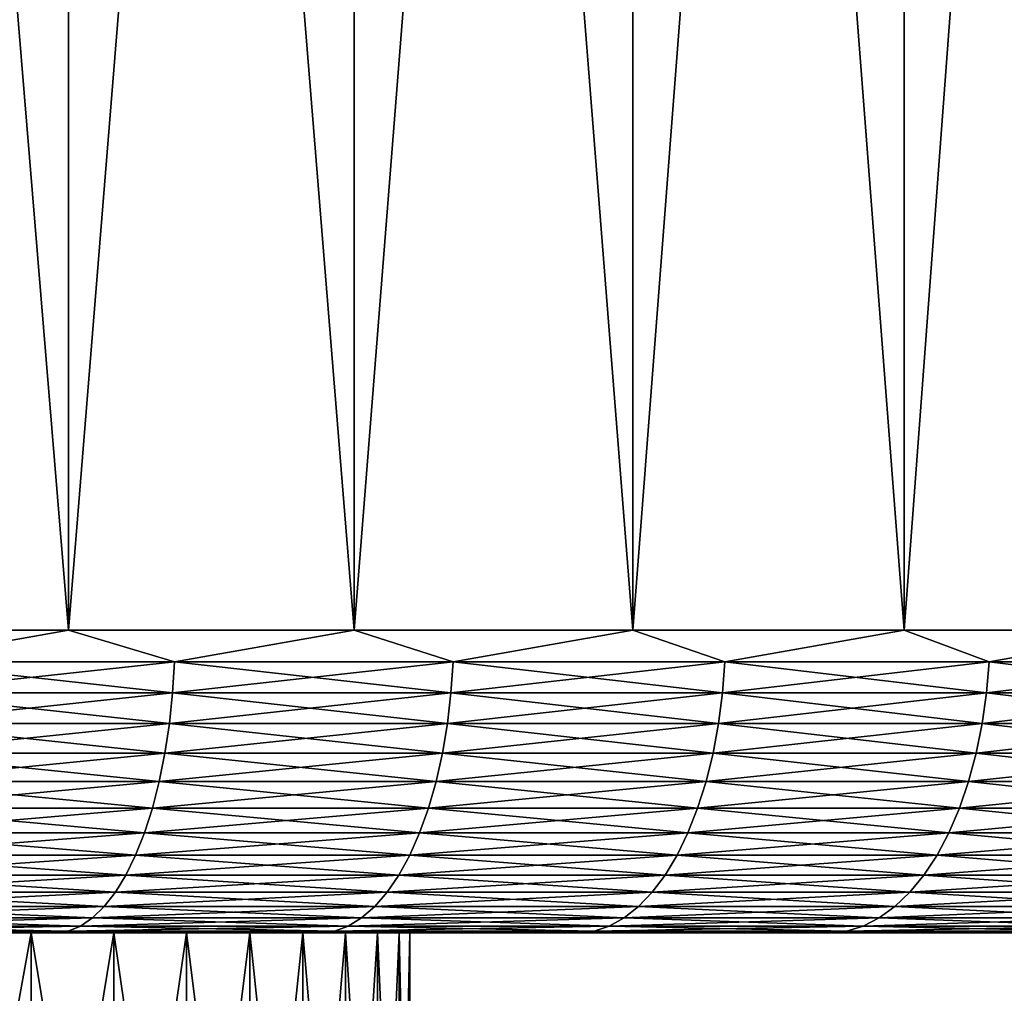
# Model space of a CAD drawing. Header units: metres. Extents: x -105 to 105, y -72 to 59.
# Tile 405 of 414: x 86.06 to 90.94, y 39.65 to 44.47. Entities that reach past the tile are written whole.
import ezdxf

# ---------------------------------------------------------------- set-up
doc = ezdxf.new("R2010")
doc.units = ezdxf.units.M
doc.layers.add('solid_509431_AD150_SW0001', color=7, linetype='CONTINUOUS')

msp = doc.modelspace()

# ---------------------------------------------------------------- linework, layer by layer
at = {"layer": 'solid_509431_AD150_SW0001'}
for points in [[(84.856262, 41.450001, 28.334681), (86.301826, 41.450001, 27.789722), (84.856407, 58.950001, 28.334629)], [(84.856277, 41.450001, -28.334675), (84.856407, 58.950001, -28.334629), (86.301613, 58.950001, -27.789806)], [(84.856277, 41.450001, -28.334675), (86.301613, 58.950001, -27.789806), (86.301842, 41.450001, -27.789717)], [(86.301826, 41.450001, 27.789722), (86.301613, 58.950001, 27.789806), (84.856407, 58.950001, 28.334629)], [(86.301842, 41.450001, -27.789717), (86.301613, 58.950001, -27.789806), (87.717705, 58.950001, -27.17094)], [(87.717422, 41.450001, 27.171072), (87.717712, 58.950001, 27.170937), (86.301613, 58.950001, 27.789806)], [(86.301826, 41.450001, 27.789722), (87.717422, 41.450001, 27.171072), (86.301613, 58.950001, 27.789806)], [(86.301842, 41.450001, -27.789717), (87.717705, 58.950001, -27.17094), (87.717438, 41.450001, -27.171066)], [(87.717422, 41.450001, 27.171072), (89.099297, 41.450001, 26.480368), (87.717712, 58.950001, 27.170937)], [(87.717438, 41.450001, -27.171066), (87.717705, 58.950001, -27.17094), (89.099197, 58.950001, -26.480421)], [(87.717438, 41.450001, -27.171066), (89.099197, 58.950001, -26.480421), (89.099304, 41.450001, -26.480362)], [(89.099297, 41.450001, 26.480368), (89.099213, 58.950001, 26.480413), (87.717712, 58.950001, 27.170937)], [(89.099304, 41.450001, -26.480362), (89.099197, 58.950001, -26.480421), (90.443748, 58.950001, -25.719458)], [(90.443779, 41.450001, 25.719444), (90.443764, 58.950001, 25.71945), (89.099213, 58.950001, 26.480413)], [(89.099297, 41.450001, 26.480368), (90.443779, 41.450001, 25.719444), (89.099213, 58.950001, 26.480413)], [(89.099304, 41.450001, -26.480362), (90.443748, 58.950001, -25.719458), (90.443787, 41.450001, -25.719437)], [(90.443787, 41.450001, -25.719437), (90.443748, 58.950001, -25.719458), (91.74749, 58.950001, -24.890194)], [(91.747307, 41.450001, 24.890316), (91.747505, 58.950001, 24.890181), (90.443764, 58.950001, 25.71945)], [(90.443779, 41.450001, 25.719444), (91.747307, 41.450001, 24.890316), (90.443764, 58.950001, 25.71945)], [(90.443787, 41.450001, -25.719437), (91.74749, 58.950001, -24.890194), (91.747314, 41.450001, -24.890308)], [(85.416306, 41.293209, 28.124859), (86.301826, 41.450001, 27.789722), (84.856262, 41.450001, 28.334681)], [(85.416306, 41.293209, -28.124859), (84.856277, 41.450001, -28.334675), (86.301842, 41.450001, -27.789717)], [(86.827438, 41.293209, -27.561184), (85.416306, 41.293209, -28.124859), (86.301842, 41.450001, -27.789717)], [(85.416306, 41.293209, 28.124859), (86.827438, 41.293209, 27.561184), (86.301826, 41.450001, 27.789722)], [(86.827438, 41.293209, 27.561184), (87.717422, 41.450001, 27.171072), (86.301826, 41.450001, 27.789722)], [(86.827438, 41.293209, -27.561184), (86.301842, 41.450001, -27.789717), (87.717438, 41.450001, -27.171066)], [(88.208206, 41.293209, -26.92676), (86.827438, 41.293209, -27.561184), (87.717438, 41.450001, -27.171066)], [(86.827438, 41.293209, 27.561184), (88.208206, 41.293209, 26.92676), (87.717422, 41.450001, 27.171072)], [(88.208206, 41.293209, 26.92676), (89.099297, 41.450001, 26.480368), (87.717422, 41.450001, 27.171072)], [(88.208206, 41.293209, -26.92676), (87.717438, 41.450001, -27.171066), (89.099304, 41.450001, -26.480362)], [(89.555069, 41.293209, -26.223213), (88.208206, 41.293209, -26.92676), (89.099304, 41.450001, -26.480362)], [(88.208206, 41.293209, 26.92676), (89.555069, 41.293209, 26.223213), (89.099297, 41.450001, 26.480368)], [(89.555069, 41.293209, 26.223213), (90.443779, 41.450001, 25.719444), (89.099297, 41.450001, 26.480368)], [(89.555069, 41.293209, -26.223213), (89.099304, 41.450001, -26.480362), (90.443787, 41.450001, -25.719437)], [(90.864571, 41.293209, -25.452354), (89.555069, 41.293209, -26.223213), (90.443787, 41.450001, -25.719437)], [(89.555069, 41.293209, 26.223213), (90.864571, 41.293209, 25.452354), (90.443779, 41.450001, 25.719444)], [(90.864571, 41.293209, 25.452354), (91.747307, 41.450001, 24.890316), (90.443779, 41.450001, 25.719444)], [(90.864571, 41.293209, -25.452354), (90.443787, 41.450001, -25.719437), (91.747314, 41.450001, -24.890308)], [(92.133354, 41.293209, -24.616159), (90.864571, 41.293209, -25.452354), (91.747314, 41.450001, -24.890308)], [(90.864571, 41.293209, 25.452354), (92.133354, 41.293209, 24.616159), (91.747307, 41.450001, 24.890316)], [(85.407761, 41.137978, -28.101795), (85.416306, 41.293209, -28.124859), (86.827438, 41.293209, -27.561184)], [(85.407761, 41.137978, -28.101795), (86.827438, 41.293209, -27.561184), (86.817734, 41.137978, -27.538582)], [(86.817734, 41.137978, 27.538582), (85.416306, 41.293209, 28.124859), (85.407761, 41.137978, 28.101795)], [(86.817734, 41.137978, 27.538582), (86.827438, 41.293209, 27.561184), (85.416306, 41.293209, 28.124859)], [(86.817734, 41.137978, -27.538582), (86.827438, 41.293209, -27.561184), (88.208206, 41.293209, -26.92676)], [(86.817734, 41.137978, -27.538582), (88.208206, 41.293209, -26.92676), (88.197372, 41.137978, -26.904678)], [(88.197372, 41.137978, 26.904678), (86.827438, 41.293209, 27.561184), (86.817734, 41.137978, 27.538582)], [(88.197372, 41.137978, 26.904678), (88.208206, 41.293209, 26.92676), (86.827438, 41.293209, 27.561184)], [(88.197372, 41.137978, -26.904678), (88.208206, 41.293209, -26.92676), (89.555069, 41.293209, -26.223213)], [(88.197372, 41.137978, -26.904678), (89.555069, 41.293209, -26.223213), (89.543137, 41.137978, -26.20171)], [(89.543137, 41.137978, 26.20171), (88.208206, 41.293209, 26.92676), (88.197372, 41.137978, 26.904678)], [(89.543137, 41.137978, 26.20171), (89.555069, 41.293209, 26.223213), (88.208206, 41.293209, 26.92676)], [(89.543137, 41.137978, -26.20171), (89.555069, 41.293209, -26.223213), (90.864571, 41.293209, -25.452354)], [(89.543137, 41.137978, -26.20171), (90.864571, 41.293209, -25.452354), (90.851563, 41.137978, -25.431482)], [(90.851563, 41.137978, 25.431482), (89.555069, 41.293209, 26.223213), (89.543137, 41.137978, 26.20171)], [(90.851563, 41.137978, 25.431482), (90.864571, 41.293209, 25.452354), (89.555069, 41.293209, 26.223213)], [(90.851563, 41.137978, -25.431482), (90.864571, 41.293209, -25.452354), (92.133354, 41.293209, -24.616159)], [(90.851563, 41.137978, -25.431482), (92.133354, 41.293209, -24.616159), (92.119301, 41.137978, -24.595972)], [(92.119301, 41.137978, 24.595972), (90.864571, 41.293209, 25.452354), (90.851563, 41.137978, 25.431482)], [(92.119301, 41.137978, 24.595972), (92.133354, 41.293209, 24.616159), (90.864571, 41.293209, 25.452354)], [(86.817734, 41.137978, -27.538582), (86.801689, 40.986176, -27.501179), (85.393623, 40.986176, -28.063627)], [(85.407761, 41.137978, -28.101795), (86.817734, 41.137978, -27.538582), (85.393623, 40.986176, -28.063627)], [(85.407761, 41.137978, 28.101795), (85.393623, 40.986176, 28.063627), (86.801689, 40.986176, 27.501179)], [(86.817734, 41.137978, 27.538582), (85.407761, 41.137978, 28.101795), (86.801689, 40.986176, 27.501179)], [(88.197372, 41.137978, -26.904678), (88.179451, 40.986176, -26.868137), (86.801689, 40.986176, -27.501179)], [(86.817734, 41.137978, -27.538582), (88.197372, 41.137978, -26.904678), (86.801689, 40.986176, -27.501179)], [(86.817734, 41.137978, 27.538582), (86.801689, 40.986176, 27.501179), (88.179451, 40.986176, 26.868137)], [(88.197372, 41.137978, 26.904678), (86.817734, 41.137978, 27.538582), (88.179451, 40.986176, 26.868137)], [(89.543137, 41.137978, -26.20171), (89.523384, 40.986176, -26.166122), (88.179451, 40.986176, -26.868137)], [(88.197372, 41.137978, -26.904678), (89.543137, 41.137978, -26.20171), (88.179451, 40.986176, -26.868137)], [(88.197372, 41.137978, 26.904678), (88.179451, 40.986176, 26.868137), (89.523384, 40.986176, 26.166122)], [(89.543137, 41.137978, 26.20171), (88.197372, 41.137978, 26.904678), (89.523384, 40.986176, 26.166122)], [(90.851563, 41.137978, -25.431482), (90.830032, 40.986176, -25.396942), (89.523384, 40.986176, -26.166122)], [(89.543137, 41.137978, -26.20171), (90.851563, 41.137978, -25.431482), (89.523384, 40.986176, -26.166122)], [(89.543137, 41.137978, 26.20171), (89.523384, 40.986176, 26.166122), (90.830032, 40.986176, 25.396942)], [(90.851563, 41.137978, 25.431482), (89.543137, 41.137978, 26.20171), (90.830032, 40.986176, 25.396942)], [(92.119301, 41.137978, -24.595972), (92.096054, 40.986176, -24.562567), (90.830032, 40.986176, -25.396942)], [(90.851563, 41.137978, -25.431482), (92.119301, 41.137978, -24.595972), (90.830032, 40.986176, -25.396942)], [(90.851563, 41.137978, 25.431482), (90.830032, 40.986176, 25.396942), (92.096054, 40.986176, 24.562567)], [(92.119301, 41.137978, 24.595972), (90.851563, 41.137978, 25.431482), (92.096054, 40.986176, 24.562567)], [(86.801689, 40.986176, -27.501179), (86.779457, 40.839466, -27.449387), (85.374054, 40.839466, -28.010775)], [(85.393623, 40.986176, -28.063627), (86.801689, 40.986176, -27.501179), (85.374054, 40.839466, -28.010775)], [(85.393623, 40.986176, 28.063627), (85.374054, 40.839466, 28.010775), (86.779457, 40.839466, 27.449387)], [(86.801689, 40.986176, 27.501179), (85.393623, 40.986176, 28.063627), (86.779457, 40.839466, 27.449387)], [(88.179451, 40.986176, -26.868137), (88.154633, 40.839466, -26.817535), (86.779457, 40.839466, -27.449387)], [(86.801689, 40.986176, -27.501179), (88.179451, 40.986176, -26.868137), (86.779457, 40.839466, -27.449387)], [(86.801689, 40.986176, 27.501179), (86.779457, 40.839466, 27.449387), (88.154633, 40.839466, 26.817535)], [(88.179451, 40.986176, 26.868137), (86.801689, 40.986176, 27.501179), (88.154633, 40.839466, 26.817535)], [(89.523384, 40.986176, -26.166122), (89.496033, 40.839466, -26.116844), (88.154633, 40.839466, -26.817535)], [(88.179451, 40.986176, -26.868137), (89.523384, 40.986176, -26.166122), (88.154633, 40.839466, -26.817535)], [(88.179451, 40.986176, 26.868137), (88.154633, 40.839466, 26.817535), (89.496033, 40.839466, 26.116844)], [(89.523384, 40.986176, 26.166122), (88.179451, 40.986176, 26.868137), (89.496033, 40.839466, 26.116844)], [(90.830032, 40.986176, -25.396942), (90.800224, 40.839466, -25.349112), (89.496033, 40.839466, -26.116844)], [(89.523384, 40.986176, -26.166122), (90.830032, 40.986176, -25.396942), (89.496033, 40.839466, -26.116844)], [(89.523384, 40.986176, 26.166122), (89.496033, 40.839466, 26.116844), (90.800224, 40.839466, 25.349112)], [(90.830032, 40.986176, 25.396942), (89.523384, 40.986176, 26.166122), (90.800224, 40.839466, 25.349112)], [(92.096054, 40.986176, -24.562567), (92.06385, 40.839466, -24.516308), (90.800224, 40.839466, -25.349112)], [(90.830032, 40.986176, -25.396942), (92.096054, 40.986176, -24.562567), (90.800224, 40.839466, -25.349112)], [(90.830032, 40.986176, 25.396942), (90.800224, 40.839466, 25.349112), (92.06385, 40.839466, 24.516308)], [(92.096054, 40.986176, 24.562567), (90.830032, 40.986176, 25.396942), (92.06385, 40.839466, 24.516308)], [(86.779457, 40.839466, -27.449387), (86.751305, 40.699455, -27.38377), (85.349251, 40.699455, -27.943817)], [(85.374054, 40.839466, -28.010775), (86.779457, 40.839466, -27.449387), (85.349251, 40.699455, -27.943817)], [(85.374054, 40.839466, 28.010775), (85.349251, 40.699455, 27.943817), (86.751305, 40.699455, 27.38377)], [(86.779457, 40.839466, 27.449387), (85.374054, 40.839466, 28.010775), (86.751305, 40.699455, 27.38377)], [(88.154633, 40.839466, -26.817535), (88.123184, 40.699455, -26.753429), (86.751305, 40.699455, -27.38377)], [(86.779457, 40.839466, -27.449387), (88.154633, 40.839466, -26.817535), (86.751305, 40.699455, -27.38377)], [(86.779457, 40.839466, 27.449387), (86.751305, 40.699455, 27.38377), (88.123184, 40.699455, 26.753429)], [(88.154633, 40.839466, 26.817535), (86.779457, 40.839466, 27.449387), (88.123184, 40.699455, 26.753429)], [(89.496033, 40.839466, -26.116844), (89.46138, 40.699455, -26.054413), (88.123184, 40.699455, -26.753429)], [(88.154633, 40.839466, -26.817535), (89.496033, 40.839466, -26.116844), (88.123184, 40.699455, -26.753429)], [(88.154633, 40.839466, 26.817535), (88.123184, 40.699455, 26.753429), (89.46138, 40.699455, 26.054413)], [(89.496033, 40.839466, 26.116844), (88.154633, 40.839466, 26.817535), (89.46138, 40.699455, 26.054413)], [(90.800224, 40.839466, -25.349112), (90.762451, 40.699455, -25.288515), (89.46138, 40.699455, -26.054413)], [(89.496033, 40.839466, -26.116844), (90.800224, 40.839466, -25.349112), (89.46138, 40.699455, -26.054413)], [(89.496033, 40.839466, 26.116844), (89.46138, 40.699455, 26.054413), (90.762451, 40.699455, 25.288515)], [(90.800224, 40.839466, 25.349112), (89.496033, 40.839466, 26.116844), (90.762451, 40.699455, 25.288515)], [(92.06385, 40.839466, -24.516308), (92.023064, 40.699455, -24.457703), (90.762451, 40.699455, -25.288515)], [(90.800224, 40.839466, -25.349112), (92.06385, 40.839466, -24.516308), (90.762451, 40.699455, -25.288515)], [(90.800224, 40.839466, 25.349112), (90.762451, 40.699455, 25.288515), (92.023064, 40.699455, 24.457703)], [(92.06385, 40.839466, 24.516308), (90.800224, 40.839466, 25.349112), (92.023064, 40.699455, 24.457703)], [(86.751305, 40.699455, -27.38377), (86.717522, 40.567688, -27.305052), (85.319504, 40.567688, -27.863489)], [(85.349251, 40.699455, -27.943817), (86.751305, 40.699455, -27.38377), (85.319504, 40.567688, -27.863489)], [(85.349251, 40.699455, 27.943817), (85.319504, 40.567688, 27.863489), (86.717522, 40.567688, 27.305052)], [(86.751305, 40.699455, 27.38377), (85.349251, 40.699455, 27.943817), (86.717522, 40.567688, 27.305052)], [(88.123184, 40.699455, -26.753429), (88.085457, 40.567688, -26.676523), (86.717522, 40.567688, -27.305052)], [(86.751305, 40.699455, -27.38377), (88.123184, 40.699455, -26.753429), (86.717522, 40.567688, -27.305052)], [(86.751305, 40.699455, 27.38377), (86.717522, 40.567688, 27.305052), (88.085457, 40.567688, 26.676523)], [(88.123184, 40.699455, 26.753429), (86.751305, 40.699455, 27.38377), (88.085457, 40.567688, 26.676523)], [(89.46138, 40.699455, -26.054413), (89.419807, 40.567688, -25.979517), (88.085457, 40.567688, -26.676523)], [(88.123184, 40.699455, -26.753429), (89.46138, 40.699455, -26.054413), (88.085457, 40.567688, -26.676523)], [(88.123184, 40.699455, 26.753429), (88.085457, 40.567688, 26.676523), (89.419807, 40.567688, 25.979517)], [(89.46138, 40.699455, 26.054413), (88.123184, 40.699455, 26.753429), (89.419807, 40.567688, 25.979517)], [(90.762451, 40.699455, -25.288515), (90.71714, 40.567688, -25.21582), (89.419807, 40.567688, -25.979517)], [(89.46138, 40.699455, -26.054413), (90.762451, 40.699455, -25.288515), (89.419807, 40.567688, -25.979517)], [(89.46138, 40.699455, 26.054413), (89.419807, 40.567688, 25.979517), (90.71714, 40.567688, 25.21582)], [(90.762451, 40.699455, 25.288515), (89.46138, 40.699455, 26.054413), (90.71714, 40.567688, 25.21582)], [(92.023064, 40.699455, -24.457703), (91.974129, 40.567688, -24.387396), (90.71714, 40.567688, -25.21582)], [(90.762451, 40.699455, -25.288515), (92.023064, 40.699455, -24.457703), (90.71714, 40.567688, -25.21582)], [(90.762451, 40.699455, 25.288515), (90.71714, 40.567688, 25.21582), (91.974129, 40.567688, 24.387396)], [(92.023064, 40.699455, 24.457703), (90.762451, 40.699455, 25.288515), (91.974129, 40.567688, 24.387396)], [(86.717522, 40.567688, -27.305052), (86.67849, 40.445602, -27.214096), (85.285126, 40.445602, -27.770672)], [(85.319504, 40.567688, -27.863489), (86.717522, 40.567688, -27.305052), (85.285126, 40.445602, -27.770672)], [(85.319504, 40.567688, 27.863489), (85.285126, 40.445602, 27.770672), (86.67849, 40.445602, 27.214096)], [(86.717522, 40.567688, 27.305052), (85.319504, 40.567688, 27.863489), (86.67849, 40.445602, 27.214096)], [(88.085457, 40.567688, -26.676523), (88.04187, 40.445602, -26.587662), (86.67849, 40.445602, -27.214096)], [(86.717522, 40.567688, -27.305052), (88.085457, 40.567688, -26.676523), (86.67849, 40.445602, -27.214096)], [(86.717522, 40.567688, 27.305052), (86.67849, 40.445602, 27.214096), (88.04187, 40.445602, 26.587662)], [(88.085457, 40.567688, 26.676523), (86.717522, 40.567688, 27.305052), (88.04187, 40.445602, 26.587662)], [(89.419807, 40.567688, -25.979517), (89.371773, 40.445602, -25.892977), (88.04187, 40.445602, -26.587662)], [(88.085457, 40.567688, -26.676523), (89.419807, 40.567688, -25.979517), (88.04187, 40.445602, -26.587662)], [(88.085457, 40.567688, 26.676523), (88.04187, 40.445602, 26.587662), (89.371773, 40.445602, 25.892977)], [(89.419807, 40.567688, 25.979517), (88.085457, 40.567688, 26.676523), (89.371773, 40.445602, 25.892977)], [(90.71714, 40.567688, -25.21582), (90.664787, 40.445602, -25.131824), (89.371773, 40.445602, -25.892977)], [(89.419807, 40.567688, -25.979517), (90.71714, 40.567688, -25.21582), (89.371773, 40.445602, -25.892977)], [(89.419807, 40.567688, 25.979517), (89.371773, 40.445602, 25.892977), (90.664787, 40.445602, 25.131824)], [(90.71714, 40.567688, 25.21582), (89.419807, 40.567688, 25.979517), (90.664787, 40.445602, 25.131824)], [(91.974129, 40.567688, -24.387396), (91.917587, 40.445602, -24.30616), (90.664787, 40.445602, -25.131824)], [(90.71714, 40.567688, -25.21582), (91.974129, 40.567688, -24.387396), (90.664787, 40.445602, -25.131824)], [(90.71714, 40.567688, 25.21582), (90.664787, 40.445602, 25.131824), (91.917587, 40.445602, 24.30616)], [(91.974129, 40.567688, 24.387396), (90.71714, 40.567688, 25.21582), (91.917587, 40.445602, 24.30616)], [(86.67849, 40.445602, -27.214096), (86.634636, 40.334549, -27.1119), (85.246506, 40.334549, -27.666388)], [(85.285126, 40.445602, -27.770672), (86.67849, 40.445602, -27.214096), (85.246506, 40.334549, -27.666388)], [(85.285126, 40.445602, 27.770672), (85.246506, 40.334549, 27.666388), (86.634636, 40.334549, 27.1119)], [(86.67849, 40.445602, 27.214096), (85.285126, 40.445602, 27.770672), (86.634636, 40.334549, 27.1119)], [(88.04187, 40.445602, -26.587662), (87.992897, 40.334549, -26.487818), (86.634636, 40.334549, -27.1119)], [(86.67849, 40.445602, -27.214096), (88.04187, 40.445602, -26.587662), (86.634636, 40.334549, -27.1119)], [(86.67849, 40.445602, 27.214096), (86.634636, 40.334549, 27.1119), (87.992897, 40.334549, 26.487818)], [(88.04187, 40.445602, 26.587662), (86.67849, 40.445602, 27.214096), (87.992897, 40.334549, 26.487818)], [(89.371773, 40.445602, -25.892977), (89.317802, 40.334549, -25.795742), (87.992897, 40.334549, -26.487818)], [(88.04187, 40.445602, -26.587662), (89.371773, 40.445602, -25.892977), (87.992897, 40.334549, -26.487818)], [(88.04187, 40.445602, 26.587662), (87.992897, 40.334549, 26.487818), (89.317802, 40.334549, 25.795742)], [(89.371773, 40.445602, 25.892977), (88.04187, 40.445602, 26.587662), (89.317802, 40.334549, 25.795742)], [(90.664787, 40.445602, -25.131824), (90.605965, 40.334549, -25.037449), (89.317802, 40.334549, -25.795742)], [(89.371773, 40.445602, -25.892977), (90.664787, 40.445602, -25.131824), (89.317802, 40.334549, -25.795742)], [(89.371773, 40.445602, 25.892977), (89.317802, 40.334549, 25.795742), (90.605965, 40.334549, 25.037449)], [(90.664787, 40.445602, 25.131824), (89.371773, 40.445602, 25.892977), (90.605965, 40.334549, 25.037449)], [(91.917587, 40.445602, -24.30616), (91.854057, 40.334549, -24.214884), (90.605965, 40.334549, -25.037449)], [(90.664787, 40.445602, -25.131824), (91.917587, 40.445602, -24.30616), (90.605965, 40.334549, -25.037449)], [(90.664787, 40.445602, 25.131824), (90.605965, 40.334549, 25.037449), (91.854057, 40.334549, 24.214884)], [(91.917587, 40.445602, 24.30616), (90.664787, 40.445602, 25.131824), (91.854057, 40.334549, 24.214884)], [(86.634636, 40.334549, -27.1119), (86.586433, 40.235737, -26.999588), (85.204056, 40.235737, -27.551777)], [(85.246506, 40.334549, -27.666388), (86.634636, 40.334549, -27.1119), (85.204056, 40.235737, -27.551777)], [(85.246506, 40.334549, 27.666388), (85.204056, 40.235737, 27.551777), (86.586433, 40.235737, 26.999588)], [(86.634636, 40.334549, 27.1119), (85.246506, 40.334549, 27.666388), (86.586433, 40.235737, 26.999588)], [(87.992897, 40.334549, -26.487818), (87.939072, 40.235737, -26.37809), (86.586433, 40.235737, -26.999588)], [(86.634636, 40.334549, -27.1119), (87.992897, 40.334549, -26.487818), (86.586433, 40.235737, -26.999588)], [(86.634636, 40.334549, 27.1119), (86.586433, 40.235737, 26.999588), (87.939072, 40.235737, 26.37809)], [(87.992897, 40.334549, 26.487818), (86.634636, 40.334549, 27.1119), (87.939072, 40.235737, 26.37809)], [(89.317802, 40.334549, -25.795742), (89.258492, 40.235737, -25.688881), (87.939072, 40.235737, -26.37809)], [(87.992897, 40.334549, -26.487818), (89.317802, 40.334549, -25.795742), (87.939072, 40.235737, -26.37809)], [(87.992897, 40.334549, 26.487818), (87.939072, 40.235737, 26.37809), (89.258492, 40.235737, 25.688881)], [(89.317802, 40.334549, 25.795742), (87.992897, 40.334549, 26.487818), (89.258492, 40.235737, 25.688881)], [(90.605965, 40.334549, -25.037449), (90.541313, 40.235737, -24.933729), (89.258492, 40.235737, -25.688881)], [(89.317802, 40.334549, -25.795742), (90.605965, 40.334549, -25.037449), (89.258492, 40.235737, -25.688881)], [(89.317802, 40.334549, 25.795742), (89.258492, 40.235737, 25.688881), (90.541313, 40.235737, 24.933729)], [(90.605965, 40.334549, 25.037449), (89.317802, 40.334549, 25.795742), (90.541313, 40.235737, 24.933729)], [(91.854057, 40.334549, -24.214884), (91.784241, 40.235737, -24.114573), (90.541313, 40.235737, -24.933729)], [(90.605965, 40.334549, -25.037449), (91.854057, 40.334549, -24.214884), (90.541313, 40.235737, -24.933729)], [(90.605965, 40.334549, 25.037449), (90.541313, 40.235737, 24.933729), (91.784241, 40.235737, 24.114573)], [(91.854057, 40.334549, 24.214884), (90.605965, 40.334549, 25.037449), (91.784241, 40.235737, 24.114573)], [(86.586433, 40.235737, -26.999588), (86.534424, 40.150257, -26.878391), (85.158257, 40.150257, -27.428101)], [(85.204056, 40.235737, -27.551777), (86.586433, 40.235737, -26.999588), (85.158257, 40.150257, -27.428101)], [(85.204056, 40.235737, 27.551777), (85.158257, 40.150257, 27.428101), (86.534424, 40.150257, 26.878391)], [(86.586433, 40.235737, 26.999588), (85.204056, 40.235737, 27.551777), (86.534424, 40.150257, 26.878391)], [(87.939072, 40.235737, -26.37809), (87.880989, 40.150257, -26.259684), (86.534424, 40.150257, -26.878391)], [(86.586433, 40.235737, -26.999588), (87.939072, 40.235737, -26.37809), (86.534424, 40.150257, -26.878391)], [(86.586433, 40.235737, 26.999588), (86.534424, 40.150257, 26.878391), (87.880989, 40.150257, 26.259684)], [(87.939072, 40.235737, 26.37809), (86.586433, 40.235737, 26.999588), (87.880989, 40.150257, 26.259684)], [(89.258492, 40.235737, -25.688881), (89.194489, 40.150257, -25.573568), (87.880989, 40.150257, -26.259684)], [(87.939072, 40.235737, -26.37809), (89.258492, 40.235737, -25.688881), (87.880989, 40.150257, -26.259684)], [(87.939072, 40.235737, 26.37809), (87.880989, 40.150257, 26.259684), (89.194489, 40.150257, 25.573568)], [(89.258492, 40.235737, 25.688881), (87.939072, 40.235737, 26.37809), (89.194489, 40.150257, 25.573568)], [(90.541313, 40.235737, -24.933729), (90.47155, 40.150257, -24.821806), (89.194489, 40.150257, -25.573568)], [(89.258492, 40.235737, -25.688881), (90.541313, 40.235737, -24.933729), (89.194489, 40.150257, -25.573568)], [(89.258492, 40.235737, 25.688881), (89.194489, 40.150257, 25.573568), (90.47155, 40.150257, 24.821806)], [(90.541313, 40.235737, 24.933729), (89.258492, 40.235737, 25.688881), (90.47155, 40.150257, 24.821806)], [(91.784241, 40.235737, -24.114573), (91.708893, 40.150257, -24.006325), (90.47155, 40.150257, -24.821806)], [(90.541313, 40.235737, -24.933729), (91.784241, 40.235737, -24.114573), (90.47155, 40.150257, -24.821806)], [(90.541313, 40.235737, 24.933729), (90.47155, 40.150257, 24.821806), (91.708893, 40.150257, 24.006325)], [(91.784241, 40.235737, 24.114573), (90.541313, 40.235737, 24.933729), (91.708893, 40.150257, 24.006325)], [(86.534424, 40.150257, -26.878391), (86.479172, 40.079044, -26.74964), (85.109596, 40.079044, -27.296717)], [(85.158257, 40.150257, -27.428101), (86.534424, 40.150257, -26.878391), (85.109596, 40.079044, -27.296717)], [(85.158257, 40.150257, 27.428101), (85.109596, 40.079044, 27.296717), (86.479172, 40.079044, 26.74964)], [(86.534424, 40.150257, 26.878391), (85.158257, 40.150257, 27.428101), (86.479172, 40.079044, 26.74964)], [(87.880989, 40.150257, -26.259684), (87.81929, 40.079044, -26.133896), (86.479172, 40.079044, -26.74964)], [(86.534424, 40.150257, -26.878391), (87.880989, 40.150257, -26.259684), (86.479172, 40.079044, -26.74964)], [(86.534424, 40.150257, 26.878391), (86.479172, 40.079044, 26.74964), (87.81929, 40.079044, 26.133896)], [(87.880989, 40.150257, 26.259684), (86.534424, 40.150257, 26.878391), (87.81929, 40.079044, 26.133896)], [(89.194489, 40.150257, -25.573568), (89.126495, 40.079044, -25.451067), (87.81929, 40.079044, -26.133896)], [(87.880989, 40.150257, -26.259684), (89.194489, 40.150257, -25.573568), (87.81929, 40.079044, -26.133896)], [(87.880989, 40.150257, 26.259684), (87.81929, 40.079044, 26.133896), (89.126495, 40.079044, 25.451067)], [(89.194489, 40.150257, 25.573568), (87.880989, 40.150257, 26.259684), (89.126495, 40.079044, 25.451067)], [(90.47155, 40.150257, -24.821806), (90.397438, 40.079044, -24.702906), (89.126495, 40.079044, -25.451067)], [(89.194489, 40.150257, -25.573568), (90.47155, 40.150257, -24.821806), (89.126495, 40.079044, -25.451067)], [(89.194489, 40.150257, 25.573568), (89.126495, 40.079044, 25.451067), (90.397438, 40.079044, 24.702906)], [(90.47155, 40.150257, 24.821806), (89.194489, 40.150257, 25.573568), (90.397438, 40.079044, 24.702906)], [(91.708893, 40.150257, -24.006325), (91.62886, 40.079044, -23.891333), (90.397438, 40.079044, -24.702906)], [(90.47155, 40.150257, -24.821806), (91.708893, 40.150257, -24.006325), (90.397438, 40.079044, -24.702906)], [(90.47155, 40.150257, 24.821806), (90.397438, 40.079044, 24.702906), (91.62886, 40.079044, 23.891333)], [(91.708893, 40.150257, 24.006325), (90.47155, 40.150257, 24.821806), (91.62886, 40.079044, 23.891333)], [(86.479172, 40.079044, -26.74964), (86.421288, 40.022881, -26.614748), (85.058617, 40.022881, -27.159067)], [(85.109596, 40.079044, -27.296717), (86.479172, 40.079044, -26.74964), (85.058617, 40.022881, -27.159067)], [(85.109596, 40.079044, 27.296717), (85.058617, 40.022881, 27.159067), (86.421288, 40.022881, 26.614748)], [(86.479172, 40.079044, 26.74964), (85.109596, 40.079044, 27.296717), (86.421288, 40.022881, 26.614748)], [(87.81929, 40.079044, -26.133896), (87.754646, 40.022881, -26.00211), (86.421288, 40.022881, -26.614748)], [(86.479172, 40.079044, -26.74964), (87.81929, 40.079044, -26.133896), (86.421288, 40.022881, -26.614748)], [(86.479172, 40.079044, 26.74964), (86.421288, 40.022881, 26.614748), (87.754646, 40.022881, 26.00211)], [(87.81929, 40.079044, 26.133896), (86.479172, 40.079044, 26.74964), (87.754646, 40.022881, 26.00211)], [(89.126495, 40.079044, -25.451067), (89.05526, 40.022881, -25.322723), (87.754646, 40.022881, -26.00211)], [(87.81929, 40.079044, -26.133896), (89.126495, 40.079044, -25.451067), (87.754646, 40.022881, -26.00211)], [(87.81929, 40.079044, 26.133896), (87.754646, 40.022881, 26.00211), (89.05526, 40.022881, 25.322723)], [(89.126495, 40.079044, 25.451067), (87.81929, 40.079044, 26.133896), (89.05526, 40.022881, 25.322723)], [(90.397438, 40.079044, -24.702906), (90.319794, 40.022881, -24.578335), (89.05526, 40.022881, -25.322723)], [(89.126495, 40.079044, -25.451067), (90.397438, 40.079044, -24.702906), (89.05526, 40.022881, -25.322723)], [(89.126495, 40.079044, 25.451067), (89.05526, 40.022881, 25.322723), (90.319794, 40.022881, 24.578335)], [(90.397438, 40.079044, 24.702906), (89.126495, 40.079044, 25.451067), (90.319794, 40.022881, 24.578335)], [(91.62886, 40.079044, -23.891333), (91.545006, 40.022881, -23.770853), (90.319794, 40.022881, -24.578335)], [(90.397438, 40.079044, -24.702906), (91.62886, 40.079044, -23.891333), (90.319794, 40.022881, -24.578335)], [(90.397438, 40.079044, 24.702906), (90.319794, 40.022881, 24.578335), (91.545006, 40.022881, 23.770853)], [(91.62886, 40.079044, 23.891333), (90.397438, 40.079044, 24.702906), (91.545006, 40.022881, 23.770853)], [(86.421288, 40.022881, -26.614748), (86.361404, 39.982388, -26.475197), (85.005875, 39.982388, -27.016661)], [(85.058617, 40.022881, -27.159067), (86.421288, 40.022881, -26.614748), (85.005875, 39.982388, -27.016661)], [(85.058617, 40.022881, 27.159067), (85.005875, 39.982388, 27.016661), (86.361404, 39.982388, 26.475197)], [(86.421288, 40.022881, 26.614748), (85.058617, 40.022881, 27.159067), (86.361404, 39.982388, 26.475197)], [(87.754646, 40.022881, -26.00211), (87.687767, 39.982388, -25.86577), (86.361404, 39.982388, -26.475197)], [(86.421288, 40.022881, -26.614748), (87.754646, 40.022881, -26.00211), (86.361404, 39.982388, -26.475197)], [(86.421288, 40.022881, 26.614748), (86.361404, 39.982388, 26.475197), (87.687767, 39.982388, 25.86577)], [(87.754646, 40.022881, 26.00211), (86.421288, 40.022881, 26.614748), (87.687767, 39.982388, 25.86577)], [(89.05526, 40.022881, -25.322723), (88.98156, 39.982388, -25.189947), (87.687767, 39.982388, -25.86577)], [(87.754646, 40.022881, -26.00211), (89.05526, 40.022881, -25.322723), (87.687767, 39.982388, -25.86577)], [(87.754646, 40.022881, 26.00211), (87.687767, 39.982388, 25.86577), (88.98156, 39.982388, 25.189947)], [(89.05526, 40.022881, 25.322723), (87.754646, 40.022881, 26.00211), (88.98156, 39.982388, 25.189947)], [(90.319794, 40.022881, -24.578335), (90.239464, 39.982388, -24.449461), (88.98156, 39.982388, -25.189947)], [(89.05526, 40.022881, -25.322723), (90.319794, 40.022881, -24.578335), (88.98156, 39.982388, -25.189947)], [(89.05526, 40.022881, 25.322723), (88.98156, 39.982388, 25.189947), (90.239464, 39.982388, 24.449461)], [(90.319794, 40.022881, 24.578335), (89.05526, 40.022881, 25.322723), (90.239464, 39.982388, 24.449461)], [(91.545006, 40.022881, -23.770853), (91.458252, 39.982388, -23.646214), (90.239464, 39.982388, -24.449461)], [(90.319794, 40.022881, -24.578335), (91.545006, 40.022881, -23.770853), (90.239464, 39.982388, -24.449461)], [(90.319794, 40.022881, 24.578335), (90.239464, 39.982388, 24.449461), (91.458252, 39.982388, 23.646214)], [(91.545006, 40.022881, 23.770853), (90.319794, 40.022881, 24.578335), (91.458252, 39.982388, 23.646214)], [(86.361404, 39.982388, -26.475197), (86.300171, 39.958004, -26.332518), (84.95195, 39.958004, -26.871063)], [(85.005875, 39.982388, -27.016661), (86.361404, 39.982388, -26.475197), (84.95195, 39.958004, -26.871063)], [(85.005875, 39.982388, 27.016661), (84.95195, 39.958004, 26.871063), (86.300171, 39.958004, 26.332518)], [(86.361404, 39.982388, 26.475197), (85.005875, 39.982388, 27.016661), (86.300171, 39.958004, 26.332518)], [(87.687767, 39.982388, -25.86577), (87.619392, 39.958004, -25.726376), (86.300171, 39.958004, -26.332518)], [(86.361404, 39.982388, -26.475197), (87.687767, 39.982388, -25.86577), (86.300171, 39.958004, -26.332518)], [(86.361404, 39.982388, 26.475197), (86.300171, 39.958004, 26.332518), (87.619392, 39.958004, 25.726376)], [(87.687767, 39.982388, 25.86577), (86.361404, 39.982388, 26.475197), (87.619392, 39.958004, 25.726376)], [(88.98156, 39.982388, -25.189947), (88.906212, 39.958004, -25.054193), (87.619392, 39.958004, -25.726376)], [(87.687767, 39.982388, -25.86577), (88.98156, 39.982388, -25.189947), (87.619392, 39.958004, -25.726376)], [(87.687767, 39.982388, 25.86577), (87.619392, 39.958004, 25.726376), (88.906212, 39.958004, 25.054193)], [(88.98156, 39.982388, 25.189947), (87.687767, 39.982388, 25.86577), (88.906212, 39.958004, 25.054193)], [(90.239464, 39.982388, -24.449461), (90.157341, 39.958004, -24.317699), (88.906212, 39.958004, -25.054193)], [(88.98156, 39.982388, -25.189947), (90.239464, 39.982388, -24.449461), (88.906212, 39.958004, -25.054193)], [(88.98156, 39.982388, 25.189947), (88.906212, 39.958004, 25.054193), (90.157341, 39.958004, 24.317699)], [(90.239464, 39.982388, 24.449461), (88.98156, 39.982388, 25.189947), (90.157341, 39.958004, 24.317699)], [(91.458252, 39.982388, -23.646214), (91.369553, 39.958004, -23.518782), (90.157341, 39.958004, -24.317699)], [(90.239464, 39.982388, -24.449461), (91.458252, 39.982388, -23.646214), (90.157341, 39.958004, -24.317699)], [(90.239464, 39.982388, 24.449461), (90.157341, 39.958004, 24.317699), (91.369553, 39.958004, 23.518782)], [(91.458252, 39.982388, 23.646214), (90.239464, 39.982388, 24.449461), (91.369553, 39.958004, 23.518782)], [(100.145508, 39.950001, 13.414669), (50.124489, 39.950001, 13.908954), (49.447899, 39.950001, 12.622996)], [(75, 39.950001, 13), (100.145508, 39.950001, 13.414669), (49.447899, 39.950001, 12.622996)], [(49.854492, 39.950001, -13.414669), (99.875511, 39.950001, -13.908954), (100.552101, 39.950001, -12.622996)], [(75, 39.950001, -13), (49.854492, 39.950001, -13.414669), (100.552101, 39.950001, -12.622996)], [(49.854492, 39.950001, -13.414669), (50.570942, 39.950001, -14.678935), (99.875511, 39.950001, -13.908954)], [(99.429054, 39.950001, 14.678935), (50.865784, 39.950001, 15.158812), (50.124489, 39.950001, 13.908954)], [(100.145508, 39.950001, 13.414669), (99.429054, 39.950001, 14.678935), (50.124489, 39.950001, 13.908954)], [(50.570942, 39.950001, -14.678935), (99.134216, 39.950001, -15.158812), (99.875511, 39.950001, -13.908954)], [(50.570942, 39.950001, -14.678935), (51.350864, 39.950001, -15.904978), (99.134216, 39.950001, -15.158812)], [(98.649139, 39.950001, 15.904978), (51.6698, 39.950001, 16.369234), (50.865784, 39.950001, 15.158812)], [(99.429054, 39.950001, 14.678935), (98.649139, 39.950001, 15.904978), (50.865784, 39.950001, 15.158812)], [(51.350864, 39.950001, -15.904978), (98.3302, 39.950001, -16.369234), (99.134216, 39.950001, -15.158812)], [(51.350864, 39.950001, -15.904978), (52.192307, 39.950001, -17.089737), (98.3302, 39.950001, -16.369234)], [(97.807693, 39.950001, 17.089737), (52.534466, 39.950001, 17.537094), (51.6698, 39.950001, 16.369234)], [(98.649139, 39.950001, 15.904978), (97.807693, 39.950001, 17.089737), (51.6698, 39.950001, 16.369234)], [(52.192307, 39.950001, -17.089737), (97.465538, 39.950001, -17.537094), (98.3302, 39.950001, -16.369234)], [(52.192307, 39.950001, -17.089737), (53.093006, 39.950001, -18.230021), (97.465538, 39.950001, -17.537094)], [(96.90699, 39.950001, 18.230021), (53.457558, 39.950001, 18.659399), (52.534466, 39.950001, 17.537094)], [(97.807693, 39.950001, 17.089737), (96.90699, 39.950001, 18.230021), (52.534466, 39.950001, 17.537094)], [(53.093006, 39.950001, -18.230021), (96.542442, 39.950001, -18.659399), (97.465538, 39.950001, -17.537094)], [(53.093006, 39.950001, -18.230021), (54.050678, 39.950001, -19.322937), (96.542442, 39.950001, -18.659399)], [(95.949318, 39.950001, 19.322937), (54.436607, 39.950001, 19.733141), (53.457558, 39.950001, 18.659399)], [(96.90699, 39.950001, 18.230021), (95.949318, 39.950001, 19.322937), (53.457558, 39.950001, 18.659399)], [(54.050678, 39.950001, -19.322937), (95.563393, 39.950001, -19.733141), (96.542442, 39.950001, -18.659399)], [(54.050678, 39.950001, -19.322937), (55.06282, 39.950001, -20.365629), (95.563393, 39.950001, -19.733141)], [(94.93718, 39.950001, 20.365629), (55.46917, 39.950001, 20.75564), (54.436607, 39.950001, 19.733141)], [(95.949318, 39.950001, 19.322937), (94.93718, 39.950001, 20.365629), (54.436607, 39.950001, 19.733141)], [(55.06282, 39.950001, -20.365629), (94.53083, 39.950001, -20.75564), (95.563393, 39.950001, -19.733141)], [(55.06282, 39.950001, -20.365629), (56.126755, 39.950001, -21.355339), (94.53083, 39.950001, -20.75564)], [(93.873245, 39.950001, 21.355339), (56.552456, 39.950001, 21.724138), (55.46917, 39.950001, 20.75564)], [(94.93718, 39.950001, 20.365629), (93.873245, 39.950001, 21.355339), (55.46917, 39.950001, 20.75564)], [(56.126755, 39.950001, -21.355339), (93.44754, 39.950001, -21.724138), (94.53083, 39.950001, -20.75564)], [(56.126755, 39.950001, -21.355339), (57.239807, 39.950001, -22.289581), (93.44754, 39.950001, -21.724138)], [(92.760193, 39.950001, 22.289581), (57.683731, 39.950001, 22.636183), (56.552456, 39.950001, 21.724138)], [(93.873245, 39.950001, 21.355339), (92.760193, 39.950001, 22.289581), (56.552456, 39.950001, 21.724138)], [(57.239807, 39.950001, -22.289581), (92.316269, 39.950001, -22.636183), (93.44754, 39.950001, -21.724138)], [(57.239807, 39.950001, -22.289581), (58.398968, 39.950001, -23.165831), (92.316269, 39.950001, -22.636183)], [(91.601036, 39.950001, 23.165831), (58.860031, 39.950001, 23.489388), (57.683731, 39.950001, 22.636183)], [(92.760193, 39.950001, 22.289581), (91.601036, 39.950001, 23.165831), (57.683731, 39.950001, 22.636183)], [(58.398968, 39.950001, -23.165831), (91.139969, 39.950001, -23.489388), (92.316269, 39.950001, -22.636183)], [(58.398968, 39.950001, -23.165831), (59.601337, 39.950001, -23.981892), (91.139969, 39.950001, -23.489388)], [(90.398659, 39.950001, 23.981892), (60.078243, 39.950001, 24.281498), (58.860031, 39.950001, 23.489388)], [(91.601036, 39.950001, 23.165831), (90.398659, 39.950001, 23.981892), (58.860031, 39.950001, 23.489388)], [(59.601337, 39.950001, -23.981892), (89.921761, 39.950001, -24.281498), (91.139969, 39.950001, -23.489388)], [(59.601337, 39.950001, -23.981892), (60.843719, 39.950001, -24.735596), (89.921761, 39.950001, -24.281498)], [(89.156281, 39.950001, 24.735596), (61.335308, 39.950001, 25.010521), (60.078243, 39.950001, 24.281498)], [(90.398659, 39.950001, 23.981892), (89.156281, 39.950001, 24.735596), (60.078243, 39.950001, 24.281498)], [(60.843719, 39.950001, -24.735596), (88.664688, 39.950001, -25.010521), (89.921761, 39.950001, -24.281498)], [(60.843719, 39.950001, -24.735596), (62.122887, 39.950001, -25.424986), (88.664688, 39.950001, -25.010521)], [(87.877113, 39.950001, 25.424986), (62.627831, 39.950001, 25.67449), (61.335308, 39.950001, 25.010521)], [(89.156281, 39.950001, 24.735596), (87.877113, 39.950001, 25.424986), (61.335308, 39.950001, 25.010521)], [(62.122887, 39.950001, -25.424986), (87.372169, 39.950001, -25.67449), (88.664688, 39.950001, -25.010521)], [(62.122887, 39.950001, -25.424986), (63.435577, 39.950001, -26.048302), (87.372169, 39.950001, -25.67449)], [(86.564423, 39.950001, 26.048302), (63.952572, 39.950001, 26.27174), (62.627831, 39.950001, 25.67449)], [(87.877113, 39.950001, 25.424986), (86.564423, 39.950001, 26.048302), (62.627831, 39.950001, 25.67449)], [(63.435577, 39.950001, -26.048302), (86.047424, 39.950001, -26.27174), (87.372169, 39.950001, -25.67449)], [(86.564423, 39.950001, 26.048302), (85.221741, 39.950001, 26.603872), (63.952572, 39.950001, 26.27174)], [(75.832916, 39.950001, 12.973289), (100.145508, 39.950001, 13.414669), (75, 39.950001, 13)], [(75.832916, 39.950001, -12.973289), (75, 39.950001, -13), (100.552101, 39.950001, -12.622996)], [(75.832916, 39.950001, 12.973289), (76.662392, 39.950001, 12.893271), (100.145508, 39.950001, 13.414669)], [(76.662392, 39.950001, -12.893271), (75.832916, 39.950001, -12.973289), (100.552101, 39.950001, -12.622996)], [(76.662392, 39.950001, 12.893271), (77.485069, 39.950001, 12.760267), (100.145508, 39.950001, 13.414669)], [(77.485069, 39.950001, -12.760267), (76.662392, 39.950001, -12.893271), (100.552101, 39.950001, -12.622996)], [(77.485069, 39.950001, 12.760267), (78.297501, 39.950001, 12.574837), (100.145508, 39.950001, 13.414669)], [(78.297501, 39.950001, -12.574837), (77.485069, 39.950001, -12.760267), (100.552101, 39.950001, -12.622996)], [(78.297501, 39.950001, 12.574837), (79.09642, 39.950001, 12.337721), (100.145508, 39.950001, 13.414669)], [(78.297501, 39.950001, -12.574837), (100.552101, 39.950001, -12.622996), (101.1623, 39.950001, -11.304154)], [(79.09642, 39.950001, -12.337721), (78.297501, 39.950001, -12.574837), (101.1623, 39.950001, -11.304154)], [(79.09642, 39.950001, 12.337721), (100.79657, 39.950001, 12.115568), (100.145508, 39.950001, 13.414669)], [(79.09642, 39.950001, 12.337721), (79.878456, 39.950001, 12.049923), (100.79657, 39.950001, 12.115568)], [(79.878456, 39.950001, -12.049923), (79.09642, 39.950001, -12.337721), (101.1623, 39.950001, -11.304154)], [(79.878456, 39.950001, 12.049923), (80.640503, 39.950001, 11.712588), (100.79657, 39.950001, 12.115568)], [(80.640503, 39.950001, -11.712588), (79.878456, 39.950001, -12.049923), (101.1623, 39.950001, -11.304154)], [(80.640503, 39.950001, 11.712588), (81.379318, 39.950001, 11.32715), (100.79657, 39.950001, 12.115568)], [(81.379318, 39.950001, -11.32715), (80.640503, 39.950001, -11.712588), (101.1623, 39.950001, -11.304154)], [(81.379318, 39.950001, 11.32715), (82.091965, 39.950001, 10.895137), (100.79657, 39.950001, 12.115568)], [(82.091965, 39.950001, -10.895137), (81.379318, 39.950001, -11.32715), (101.1623, 39.950001, -11.304154)], [(82.091965, 39.950001, 10.895137), (101.380569, 39.950001, 10.784958), (100.79657, 39.950001, 12.115568)], [(82.091965, 39.950001, 10.895137), (82.775429, 39.950001, 10.418385), (101.380569, 39.950001, 10.784958)], [(82.091965, 39.950001, -10.895137), (101.1623, 39.950001, -11.304154), (101.70446, 39.950001, -9.955989)], [(82.775429, 39.950001, -10.418385), (82.091965, 39.950001, -10.895137), (101.70446, 39.950001, -9.955989)], [(82.775429, 39.950001, 10.418385), (83.426979, 39.950001, 9.898787), (101.380569, 39.950001, 10.784958)], [(83.426979, 39.950001, -9.898787), (82.775429, 39.950001, -10.418385), (101.70446, 39.950001, -9.955989)], [(83.426979, 39.950001, 9.898787), (101.895988, 39.950001, 9.42634), (101.380569, 39.950001, 10.784958)], [(83.426979, 39.950001, 9.898787), (84.043869, 39.950001, 9.338548), (101.895988, 39.950001, 9.42634)], [(83.426979, 39.950001, -9.898787), (101.70446, 39.950001, -9.955989), (102.177216, 39.950001, -8.581896)], [(84.043869, 39.950001, -9.338548), (83.426979, 39.950001, -9.898787), (102.177216, 39.950001, -8.581896)], [(84.043869, 39.950001, 9.338548), (84.623619, 39.950001, 8.739902), (101.895988, 39.950001, 9.42634)], [(84.623619, 39.950001, -8.739902), (84.043869, 39.950001, -9.338548), (102.177216, 39.950001, -8.581896)], [(84.623619, 39.950001, 8.739902), (85.163803, 39.950001, 8.105371), (101.895988, 39.950001, 9.42634)], [(85.163803, 39.950001, -8.105371), (84.623619, 39.950001, -8.739902), (102.177216, 39.950001, -8.581896)], [(86.300171, 39.958004, 26.332518), (84.95195, 39.958004, 26.871063), (85.221741, 39.950001, 26.603872)], [(84.95195, 39.958004, -26.871063), (86.300171, 39.958004, -26.332518), (86.047424, 39.950001, -26.27174)], [(85.163803, 39.950001, 8.105371), (102.341484, 39.950001, 8.04323), (101.895988, 39.950001, 9.42634)], [(85.163803, 39.950001, 8.105371), (85.662239, 39.950001, 7.437512), (102.341484, 39.950001, 8.04323)], [(85.163803, 39.950001, -8.105371), (102.177216, 39.950001, -8.581896), (102.579315, 39.950001, -7.185497)], [(85.662239, 39.950001, -7.437512), (85.163803, 39.950001, -8.105371), (102.579315, 39.950001, -7.185497)], [(86.300171, 39.958004, 26.332518), (85.221741, 39.950001, 26.603872), (86.564423, 39.950001, 26.048302)], [(85.662239, 39.950001, 7.437512), (85.662239, 37.450001, 7.437512), (86.116852, 37.450001, 6.739104)], [(85.662239, 39.950001, 7.437512), (86.116852, 37.450001, 6.739104), (86.116852, 39.950001, 6.739104)], [(86.116852, 39.950001, -6.739104), (86.116852, 37.450001, -6.739104), (85.662239, 37.450001, -7.437512)], [(86.116852, 39.950001, -6.739104), (85.662239, 37.450001, -7.437512), (85.662239, 39.950001, -7.437512)], [(85.662239, 39.950001, 7.437512), (86.116852, 39.950001, 6.739104), (102.341484, 39.950001, 8.04323)], [(86.116852, 39.950001, -6.739104), (85.662239, 39.950001, -7.437512), (102.579315, 39.950001, -7.185497)], [(86.300171, 39.958004, -26.332518), (87.372169, 39.950001, -25.67449), (86.047424, 39.950001, -26.27174)], [(86.116852, 39.950001, 6.739104), (86.116852, 37.450001, 6.739104), (86.525787, 37.450001, 6.013)], [(86.116852, 39.950001, 6.739104), (86.525787, 37.450001, 6.013), (86.525787, 39.950001, 6.013)], [(86.525787, 39.950001, -6.013), (86.525787, 37.450001, -6.013), (86.116852, 37.450001, -6.739104)], [(86.525787, 39.950001, -6.013), (86.116852, 37.450001, -6.739104), (86.116852, 39.950001, -6.739104)], [(86.116852, 39.950001, 6.739104), (102.716919, 39.950001, 6.634107), (102.341484, 39.950001, 8.04323)], [(86.116852, 39.950001, 6.739104), (86.525787, 39.950001, 6.013), (102.716919, 39.950001, 6.634107)], [(86.116852, 39.950001, -6.739104), (102.579315, 39.950001, -7.185497), (102.909706, 39.950001, -5.770458)], [(86.525787, 39.950001, -6.013), (86.116852, 39.950001, -6.739104), (102.909706, 39.950001, -5.770458)], [(87.619392, 39.958004, 25.726376), (86.300171, 39.958004, 26.332518), (86.564423, 39.950001, 26.048302)], [(86.300171, 39.958004, -26.332518), (87.619392, 39.958004, -25.726376), (87.372169, 39.950001, -25.67449)], [(86.525787, 39.950001, 6.013), (86.525787, 37.450001, 6.013), (86.887367, 37.450001, 5.262179)], [(86.525787, 39.950001, 6.013), (86.887367, 37.450001, 5.262179), (86.887367, 39.950001, 5.262179)], [(86.887367, 39.950001, -5.262179), (86.887367, 37.450001, -5.262179), (86.525787, 37.450001, -6.013)], [(86.887367, 39.950001, -5.262179), (86.525787, 37.450001, -6.013), (86.525787, 39.950001, -6.013)], [(86.525787, 39.950001, 6.013), (103.007576, 39.950001, 5.275675), (102.716919, 39.950001, 6.634107)], [(86.525787, 39.950001, 6.013), (86.887367, 39.950001, 5.262179), (103.007576, 39.950001, 5.275675)], [(86.887367, 39.950001, -5.262179), (86.525787, 39.950001, -6.013), (102.909706, 39.950001, -5.770458)], [(87.619392, 39.958004, 25.726376), (86.564423, 39.950001, 26.048302), (87.877113, 39.950001, 25.424986)], [(86.887367, 39.950001, 5.262179), (86.887367, 37.450001, 5.262179), (87.200089, 37.450001, 4.489755)], [(86.887367, 39.950001, 5.262179), (87.200089, 37.450001, 4.489755), (87.200089, 39.950001, 4.489755)], [(87.200089, 39.950001, -4.489755), (87.200089, 37.450001, -4.489755), (86.887367, 37.450001, -5.262179)], [(87.200089, 39.950001, -4.489755), (86.887367, 37.450001, -5.262179), (86.887367, 39.950001, -5.262179)], [(86.887367, 39.950001, 5.262179), (87.200089, 39.950001, 4.489755), (103.007576, 39.950001, 5.275675)], [(86.887367, 39.950001, -5.262179), (102.909706, 39.950001, -5.770458), (103.167557, 39.950001, -4.340346)], [(87.200089, 39.950001, -4.489755), (86.887367, 39.950001, -5.262179), (103.167557, 39.950001, -4.340346)], [(87.200089, 39.950001, 4.489755), (87.200089, 37.450001, 4.489755), (87.462685, 37.450001, 3.69885)], [(87.200089, 39.950001, 4.489755), (87.462685, 37.450001, 3.69885), (87.462685, 39.950001, 3.69885)], [(87.462685, 39.950001, -3.69885), (87.462685, 37.450001, -3.69885), (87.200089, 37.450001, -4.489755)], [(87.462685, 39.950001, -3.69885), (87.200089, 37.450001, -4.489755), (87.200089, 39.950001, -4.489755)], [(87.200089, 39.950001, 4.489755), (103.201469, 39.950001, 4.114744), (103.007576, 39.950001, 5.275675)], [(87.200089, 39.950001, 4.489755), (87.462685, 39.950001, 3.69885), (103.201469, 39.950001, 4.114744)], [(87.462685, 39.950001, -3.69885), (87.200089, 39.950001, -4.489755), (103.167557, 39.950001, -4.340346)], [(87.619392, 39.958004, -25.726376), (88.664688, 39.950001, -25.010521), (87.372169, 39.950001, -25.67449)], [(87.462685, 39.950001, 3.69885), (87.462685, 37.450001, 3.69885), (87.674057, 37.450001, 2.892786)], [(87.462685, 39.950001, 3.69885), (87.674057, 37.450001, 2.892786), (87.674057, 39.950001, 2.892786)], [(87.674057, 39.950001, -2.892786), (87.674057, 37.450001, -2.892786), (87.462685, 37.450001, -3.69885)], [(87.674057, 39.950001, -2.892786), (87.462685, 37.450001, -3.69885), (87.462685, 39.950001, -3.69885)], [(87.462685, 39.950001, 3.69885), (103.326462, 39.950001, 3.13991), (103.201469, 39.950001, 4.114744)], [(87.462685, 39.950001, 3.69885), (87.674057, 39.950001, 2.892786), (103.326462, 39.950001, 3.13991)], [(87.462685, 39.950001, -3.69885), (103.167557, 39.950001, -4.340346), (103.352165, 39.950001, -2.899057)], [(87.674057, 39.950001, -2.892786), (87.462685, 39.950001, -3.69885), (103.352165, 39.950001, -2.899057)], [(88.906212, 39.958004, 25.054193), (87.619392, 39.958004, 25.726376), (87.877113, 39.950001, 25.424986)], [(87.619392, 39.958004, -25.726376), (88.906212, 39.958004, -25.054193), (88.664688, 39.950001, -25.010521)], [(87.674057, 39.950001, 2.892786), (87.674057, 37.450001, 2.892786), (87.833366, 37.450001, 2.074786)], [(87.674057, 39.950001, 2.892786), (87.833366, 37.450001, 2.074786), (87.833366, 39.950001, 2.074786)], [(87.833366, 39.950001, -2.074786), (87.833366, 37.450001, -2.074786), (87.674057, 37.450001, -2.892786)], [(87.833366, 39.950001, -2.074786), (87.674057, 37.450001, -2.892786), (87.674057, 39.950001, -2.892786)], [(87.674057, 39.950001, 2.892786), (103.406181, 39.950001, 2.311351), (103.326462, 39.950001, 3.13991)], [(87.674057, 39.950001, 2.892786), (87.833366, 39.950001, 2.074786), (103.406181, 39.950001, 2.311351)], [(87.674057, 39.950001, -2.892786), (103.352165, 39.950001, -2.899057), (103.463074, 39.950001, -1.45025)], [(87.833366, 39.950001, -2.074786), (87.674057, 39.950001, -2.892786), (103.463074, 39.950001, -1.45025)], [(87.833366, 39.950001, 2.074786), (87.833366, 37.450001, 2.074786), (87.939926, 37.450001, 1.248314)], [(87.833366, 39.950001, 2.074786), (87.939926, 37.450001, 1.248314), (87.939926, 39.950001, 1.248314)], [(87.939926, 39.950001, -1.248314), (87.939926, 37.450001, -1.248314), (87.833366, 37.450001, -2.074786)], [(87.939926, 39.950001, -1.248314), (87.833366, 37.450001, -2.074786), (87.833366, 39.950001, -2.074786)], [(87.833366, 39.950001, 2.074786), (103.454887, 39.950001, 1.602349), (103.406181, 39.950001, 2.311351)], [(87.833366, 39.950001, 2.074786), (87.939926, 39.950001, 1.248314), (103.454887, 39.950001, 1.602349)], [(87.939926, 39.950001, -1.248314), (87.833366, 39.950001, -2.074786), (103.463074, 39.950001, -1.45025)], [(88.906212, 39.958004, 25.054193), (87.877113, 39.950001, 25.424986), (89.156281, 39.950001, 24.735596)], [(87.939926, 39.950001, 1.248314), (87.939926, 37.450001, 1.248314), (87.993324, 37.450001, 0.416656)], [(87.939926, 39.950001, 1.248314), (87.993324, 37.450001, 0.416656), (87.993324, 39.950001, 0.416656)], [(87.993324, 39.950001, -0.416656), (87.993324, 37.450001, -0.416656), (87.939926, 37.450001, -1.248314)], [(87.993324, 39.950001, -0.416656), (87.939926, 37.450001, -1.248314), (87.939926, 39.950001, -1.248314)], [(87.939926, 39.950001, 1.248314), (103.482758, 39.950001, 0.992079), (103.454887, 39.950001, 1.602349)], [(87.939926, 39.950001, 1.248314), (87.993324, 39.950001, 0.416656), (103.482758, 39.950001, 0.992079)], [(87.939926, 39.950001, -1.248314), (103.463074, 39.950001, -1.45025), (103.499947, 39.950001)], [(87.993324, 39.950001, -0.416656), (87.939926, 39.950001, -1.248314), (103.499947, 39.950001)], [(87.993324, 39.950001, 0.416656), (87.993324, 37.450001, 0.416656), (87.993324, 37.450001, -0.416656)], [(87.993324, 39.950001, 0.416656), (87.993324, 37.450001, -0.416656), (87.993324, 39.950001, -0.416656)], [(87.993324, 39.950001, 0.416656), (103.496223, 39.950001, 0.464065), (103.482758, 39.950001, 0.992079)], [(87.993324, 39.950001, 0.416656), (103.499947, 39.950001), (103.496223, 39.950001, 0.464065)], [(87.993324, 39.950001, 0.416656), (87.993324, 39.950001, -0.416656), (103.499947, 39.950001)], [(88.906212, 39.958004, -25.054193), (89.921761, 39.950001, -24.281498), (88.664688, 39.950001, -25.010521)], [(90.157341, 39.958004, 24.317699), (88.906212, 39.958004, 25.054193), (89.156281, 39.950001, 24.735596)], [(88.906212, 39.958004, -25.054193), (90.157341, 39.958004, -24.317699), (89.921761, 39.950001, -24.281498)], [(90.157341, 39.958004, 24.317699), (89.156281, 39.950001, 24.735596), (90.398659, 39.950001, 23.981892)], [(90.157341, 39.958004, -24.317699), (91.139969, 39.950001, -23.489388), (89.921761, 39.950001, -24.281498)], [(91.369553, 39.958004, 23.518782), (90.157341, 39.958004, 24.317699), (90.398659, 39.950001, 23.981892)], [(90.157341, 39.958004, -24.317699), (91.369553, 39.958004, -23.518782), (91.139969, 39.950001, -23.489388)], [(91.369553, 39.958004, 23.518782), (90.398659, 39.950001, 23.981892), (91.601036, 39.950001, 23.165831)]]:
    msp.add_3dface(points, dxfattribs=at)

doc.saveas('drawing.dxf')
